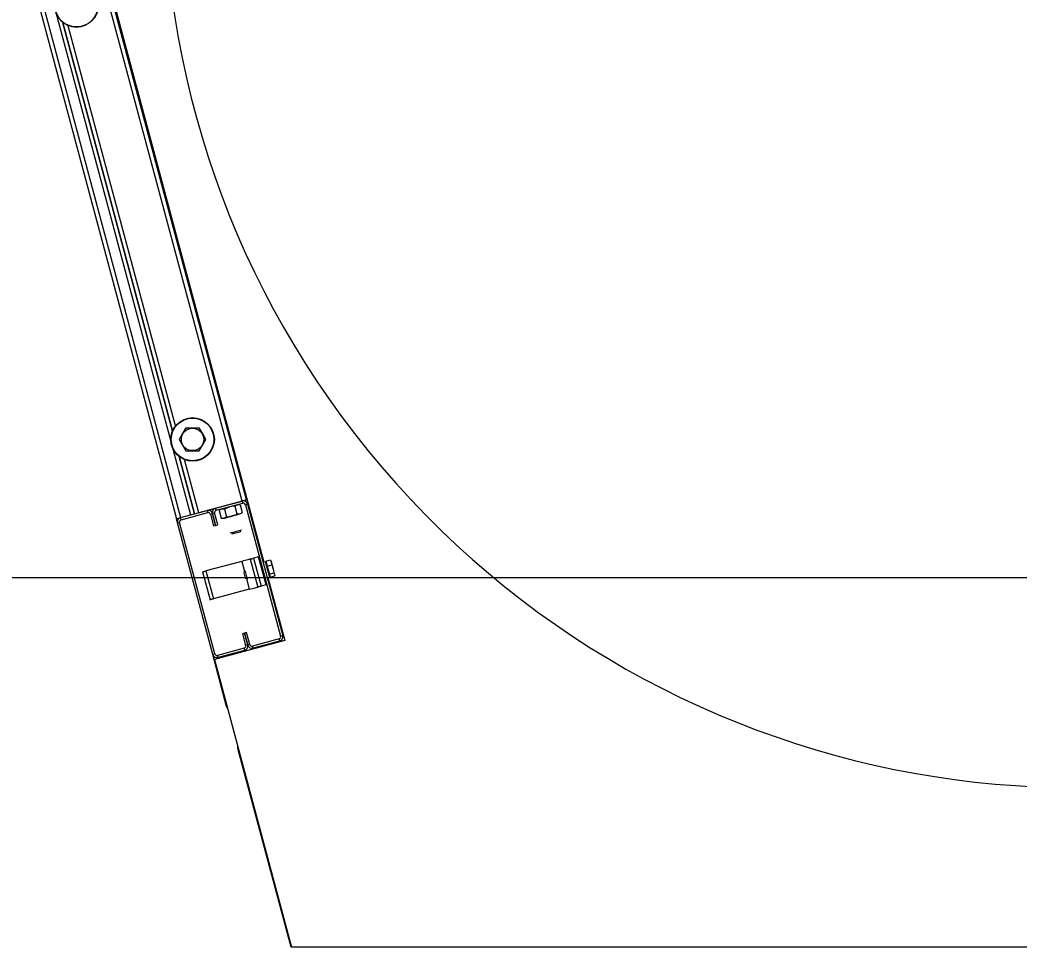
# Model space of a CAD drawing. Extents: x -264205 to -263659, y -1242401 to -1241986.
# Drawn here: x -263873.997 to -263873.342, y -1242088.199 to -1242087.591 of the extents above; entities that cross this region are included whole.
import ezdxf

# ---------------------------------------------------------------- set-up
doc = ezdxf.new("R2010")
doc.units = 0
doc.layers.add('HESCON_OSI_STAVBY_KFA', color=7, linetype='Continuous')
doc.layers.add('SITUACIA_DSP_2D', color=7, linetype='Continuous')

msp = doc.modelspace()

# ---------------------------------------------------------------- linework, layer by layer
at = {"layer": 'HESCON_OSI_STAVBY_KFA'}
msp.add_line((-263792.65279, -1242087.95724), (-263911.52279, -1242087.95724), dxfattribs=at)
at = {"layer": 'SITUACIA_DSP_2D'}
for p, q in [((-263873.95837, -1242087.49643), (-263873.83765, -1242087.94696)), ((-263873.85178, -1242087.90698), (-263873.95259, -1242087.53075)), ((-263873.84902, -1242087.90624), (-263873.94983, -1242087.53002)), ((-263873.99571, -1242087.54231), (-263873.8949, -1242087.91854)), ((-263873.99296, -1242087.54157), (-263873.89215, -1242087.9178)), ((-263873.98654, -1242087.53985), (-263873.88573, -1242087.91608)), ((-263873.89748, -1242087.8612), (-263873.96928, -1242087.59325)), ((-263873.96928, -1242087.59325), (-263873.89748, -1242087.8612)), ((-263873.89547, -1242087.85771), (-263873.96579, -1242087.59527)), ((-263873.88864, -1242087.85891), (-263873.89081, -1242087.86266)), ((-263873.88864, -1242087.85891), (-263873.88486, -1242087.85891)), ((-263873.88486, -1242087.85891), (-263873.88097, -1242087.85891)), ((-263873.88097, -1242087.85891), (-263873.87987, -1242087.85891)), ((-263873.87764, -1242087.86276), (-263873.87987, -1242087.85891)), ((-263873.89081, -1242087.86266), (-263873.89303, -1242087.86651)), ((-263873.89303, -1242087.86651), (-263873.89087, -1242087.87026)), ((-263873.87771, -1242087.87036), (-263873.87548, -1242087.86651)), ((-263873.87548, -1242087.86651), (-263873.87764, -1242087.86276)), ((-263873.89087, -1242087.87026), (-263873.88864, -1242087.87411)), ((-263873.87987, -1242087.87411), (-263873.87771, -1242087.87036)), ((-263873.88297, -1242087.91534), (-263873.89306, -1242087.87772)), ((-263873.89306, -1242087.87772), (-263873.88297, -1242087.91534)), ((-263873.88022, -1242087.9146), (-263873.88957, -1242087.87973)), ((-263873.88864, -1242087.87411), (-263873.88486, -1242087.87411)), ((-263873.88486, -1242087.87411), (-263873.88097, -1242087.87411)), ((-263873.88097, -1242087.87411), (-263873.87987, -1242087.87411)), ((-263873.84983, -1242087.90646), (-263873.85025, -1242087.90657)), ((-263873.84949, -1242087.90637), (-263873.84983, -1242087.90646)), ((-263873.84923, -1242087.9063), (-263873.84949, -1242087.90637)), ((-263873.84908, -1242087.90626), (-263873.84923, -1242087.9063)), ((-263873.84902, -1242087.90624), (-263873.84908, -1242087.90626)), ((-263873.85178, -1242087.90698), (-263873.88022, -1242087.9146)), ((-263873.86921, -1242087.91165), (-263873.85178, -1242087.90698)), ((-263873.86884, -1242087.91303), (-263873.86921, -1242087.91165)), ((-263873.86884, -1242087.91303), (-263873.85141, -1242087.90836)), ((-263873.86637, -1242087.91277), (-263873.86686, -1242087.91311)), ((-263873.86494, -1242087.91221), (-263873.86637, -1242087.91277)), ((-263873.86342, -1242087.91218), (-263873.86494, -1242087.91221)), ((-263873.86258, -1242087.91179), (-263873.86342, -1242087.91218)), ((-263873.86342, -1242087.91218), (-263873.86205, -1242087.91729)), ((-263873.85992, -1242087.91085), (-263873.86258, -1242087.91179)), ((-263873.85722, -1242087.91039), (-263873.85992, -1242087.91085)), ((-263873.85653, -1242087.91034), (-263873.85722, -1242087.91039)), ((-263873.85604, -1242087.91), (-263873.85653, -1242087.91034)), ((-263873.85653, -1242087.91034), (-263873.85516, -1242087.91544)), ((-263873.85461, -1242087.90944), (-263873.85604, -1242087.91)), ((-263873.85308, -1242087.90942), (-263873.85461, -1242087.90944)), ((-263873.85308, -1242087.90942), (-263873.85172, -1242087.91452)), ((-263873.85124, -1242087.90684), (-263873.85178, -1242087.90698)), ((-263873.85178, -1242087.90698), (-263873.85141, -1242087.90836)), ((-263873.85072, -1242087.9067), (-263873.85124, -1242087.90684)), ((-263873.85025, -1242087.90657), (-263873.85072, -1242087.9067)), ((-263873.84966, -1242087.90937), (-263873.84828, -1242087.909)), ((-263873.84966, -1242087.90937), (-263873.82655, -1242087.99562)), ((-263873.84828, -1242087.909), (-263873.82517, -1242087.99525)), ((-263873.8949, -1242087.91854), (-263873.89485, -1242087.91852)), ((-263873.89417, -1242087.92129), (-263873.8949, -1242087.91854)), ((-263873.89485, -1242087.91852), (-263873.89469, -1242087.91848)), ((-263873.89469, -1242087.91848), (-263873.89444, -1242087.91841)), ((-263873.89444, -1242087.91841), (-263873.8941, -1242087.91832)), ((-263873.8941, -1242087.91832), (-263873.89368, -1242087.91821)), ((-263873.89368, -1242087.91821), (-263873.8932, -1242087.91808)), ((-263873.8932, -1242087.91808), (-263873.89269, -1242087.91794)), ((-263873.89269, -1242087.91794), (-263873.89215, -1242087.9178)), ((-263873.89215, -1242087.9178), (-263873.87472, -1242087.91313)), ((-263873.89215, -1242087.9178), (-263873.88573, -1242087.91608)), ((-263873.89178, -1242087.91918), (-263873.89215, -1242087.9178)), ((-263873.89178, -1242087.91918), (-263873.87435, -1242087.91451)), ((-263873.87472, -1242087.91313), (-263873.87435, -1242087.91451)), ((-263873.8726, -1242087.91551), (-263873.87123, -1242087.91514)), ((-263873.8726, -1242087.91551), (-263873.87051, -1242087.92331)), ((-263873.87123, -1242087.91514), (-263873.86985, -1242087.91478)), ((-263873.86914, -1242087.92294), (-263873.87123, -1242087.91514)), ((-263873.87123, -1242087.91514), (-263873.86914, -1242087.92294)), ((-263873.86776, -1242087.92258), (-263873.86985, -1242087.91478)), ((-263873.86686, -1242087.91311), (-263873.86549, -1242087.91821)), ((-263873.86549, -1242087.91821), (-263873.86397, -1242087.91819)), ((-263873.86397, -1242087.91819), (-263873.86254, -1242087.91762)), ((-263873.86389, -1242087.91839), (-263873.86394, -1242087.9184)), ((-263873.86355, -1242087.9183), (-263873.86389, -1242087.91839)), ((-263873.86289, -1242087.91812), (-263873.86355, -1242087.9183)), ((-263873.86195, -1242087.91787), (-263873.86289, -1242087.91812)), ((-263873.86254, -1242087.91762), (-263873.86205, -1242087.91729)), ((-263873.86205, -1242087.91729), (-263873.86112, -1242087.91721)), ((-263873.86079, -1242087.91756), (-263873.86195, -1242087.91787)), ((-263873.86112, -1242087.91721), (-263873.85843, -1242087.91672)), ((-263873.85948, -1242087.91721), (-263873.86079, -1242087.91756)), ((-263873.85811, -1242087.91684), (-263873.85948, -1242087.91721)), ((-263873.85843, -1242087.91672), (-263873.85579, -1242087.91574)), ((-263873.85676, -1242087.91648), (-263873.85811, -1242087.91684)), ((-263873.85551, -1242087.91615), (-263873.85676, -1242087.91648)), ((-263873.85579, -1242087.91574), (-263873.85516, -1242087.91544)), ((-263873.85445, -1242087.91586), (-263873.85551, -1242087.91615)), ((-263873.85516, -1242087.91544), (-263873.85364, -1242087.91542)), ((-263873.85365, -1242087.91565), (-263873.85445, -1242087.91586)), ((-263873.85314, -1242087.91551), (-263873.85365, -1242087.91565)), ((-263873.85364, -1242087.91542), (-263873.85221, -1242087.91486)), ((-263873.85297, -1242087.91546), (-263873.85314, -1242087.91551)), ((-263873.85221, -1242087.91486), (-263873.85172, -1242087.91452)), ((-263873.89417, -1242087.92129), (-263873.89279, -1242087.92092)), ((-263873.87105, -1242088.00755), (-263873.89417, -1242087.92129)), ((-263873.86968, -1242088.00718), (-263873.89279, -1242087.92092)), ((-263873.87051, -1242087.92331), (-263873.86914, -1242087.92294)), ((-263873.86914, -1242087.92294), (-263873.86776, -1242087.92258)), ((-263873.85234, -1242087.92607), (-263873.85289, -1242087.92621)), ((-263873.8521, -1242087.926), (-263873.85234, -1242087.92607)), ((-263873.85209, -1242087.926), (-263873.8521, -1242087.926)), ((-263873.85942, -1242087.92796), (-263873.85943, -1242087.92797)), ((-263873.85918, -1242087.9279), (-263873.85942, -1242087.92796)), ((-263873.85863, -1242087.92775), (-263873.85918, -1242087.9279)), ((-263873.85783, -1242087.92754), (-263873.85863, -1242087.92775)), ((-263873.85856, -1242087.92847), (-263873.85855, -1242087.92847)), ((-263873.85855, -1242087.92847), (-263873.8583, -1242087.9284)), ((-263873.8583, -1242087.9284), (-263873.85776, -1242087.92825)), ((-263873.85684, -1242087.92727), (-263873.85783, -1242087.92754)), ((-263873.85776, -1242087.92825), (-263873.85698, -1242087.92805)), ((-263873.85698, -1242087.92805), (-263873.85605, -1242087.9278)), ((-263873.85576, -1242087.92698), (-263873.85684, -1242087.92727)), ((-263873.85605, -1242087.9278), (-263873.85506, -1242087.92753)), ((-263873.85468, -1242087.92669), (-263873.85576, -1242087.92698)), ((-263873.85506, -1242087.92753), (-263873.85414, -1242087.92729)), ((-263873.85369, -1242087.92643), (-263873.85468, -1242087.92669)), ((-263873.85414, -1242087.92729), (-263873.85337, -1242087.92708)), ((-263873.85289, -1242087.92621), (-263873.85369, -1242087.92643)), ((-263873.85337, -1242087.92708), (-263873.85284, -1242087.92694)), ((-263873.85284, -1242087.92694), (-263873.8526, -1242087.92687)), ((-263873.8526, -1242087.92687), (-263873.85259, -1242087.92687)), ((-263873.84895, -1242087.94567), (-263873.8499, -1242087.94592)), ((-263873.84812, -1242087.94544), (-263873.84895, -1242087.94567)), ((-263873.84743, -1242087.94526), (-263873.84812, -1242087.94544)), ((-263873.84692, -1242087.94512), (-263873.84743, -1242087.94526)), ((-263873.84661, -1242087.94504), (-263873.84692, -1242087.94512)), ((-263873.8465, -1242087.94501), (-263873.84661, -1242087.94504)), ((-263873.8465, -1242087.94501), (-263873.84646, -1242087.945)), ((-263873.8465, -1242087.94501), (-263873.84159, -1242087.96336)), ((-263873.84646, -1242087.945), (-263873.84634, -1242087.94497)), ((-263873.84634, -1242087.94497), (-263873.84613, -1242087.94491)), ((-263873.84613, -1242087.94491), (-263873.84586, -1242087.94484)), ((-263873.84586, -1242087.94484), (-263873.84552, -1242087.94475)), ((-263873.84552, -1242087.94475), (-263873.84514, -1242087.94465)), ((-263873.84514, -1242087.94465), (-263873.84473, -1242087.94454)), ((-263873.84473, -1242087.94454), (-263873.8443, -1242087.94442)), ((-263873.841, -1242087.94354), (-263873.8443, -1242087.94442)), ((-263873.8443, -1242087.94442), (-263873.83938, -1242087.96277)), ((-263873.83608, -1242087.96189), (-263873.841, -1242087.94354)), ((-263873.83621, -1242087.94637), (-263873.83326, -1242087.94558)), ((-263873.83326, -1242087.94558), (-263873.83259, -1242087.94714)), ((-263873.85201, -1242087.94649), (-263873.8755, -1242087.95278)), ((-263873.85093, -1242087.9462), (-263873.85201, -1242087.94649)), ((-263873.85201, -1242087.94649), (-263873.85023, -1242087.95312)), ((-263873.8499, -1242087.94592), (-263873.85093, -1242087.9462)), ((-263873.83661, -1242087.94669), (-263873.83657, -1242087.94686)), ((-263873.83657, -1242087.94686), (-263873.83643, -1242087.94736)), ((-263873.83643, -1242087.94736), (-263873.83622, -1242087.94816)), ((-263873.83622, -1242087.94816), (-263873.83594, -1242087.94921)), ((-263873.83621, -1242087.94637), (-263873.83532, -1242087.94966)), ((-263873.83594, -1242087.94921), (-263873.83561, -1242087.95043)), ((-263873.83561, -1242087.95043), (-263873.83526, -1242087.95173)), ((-263873.83532, -1242087.94966), (-263873.83238, -1242087.94887)), ((-263873.83532, -1242087.94966), (-263873.83392, -1242087.9549)), ((-263873.83526, -1242087.95173), (-263873.83491, -1242087.95304)), ((-263873.83277, -1242087.94633), (-263873.83279, -1242087.94627)), ((-263873.83268, -1242087.9467), (-263873.83277, -1242087.94633)), ((-263873.8325, -1242087.94736), (-263873.83268, -1242087.9467)), ((-263873.83259, -1242087.94714), (-263873.83238, -1242087.94887)), ((-263873.83225, -1242087.94828), (-263873.8325, -1242087.94736)), ((-263873.83238, -1242087.94887), (-263873.83145, -1242087.95139)), ((-263873.83195, -1242087.94939), (-263873.83225, -1242087.94828)), ((-263873.83163, -1242087.95059), (-263873.83195, -1242087.94939)), ((-263873.83131, -1242087.9518), (-263873.83163, -1242087.95059)), ((-263873.83145, -1242087.95139), (-263873.83097, -1242087.95411)), ((-263873.831, -1242087.95294), (-263873.83131, -1242087.9518)), ((-263873.8777, -1242087.95337), (-263873.87766, -1242087.95336)), ((-263873.8777, -1242087.95337), (-263873.87278, -1242087.97172)), ((-263873.87766, -1242087.95336), (-263873.87753, -1242087.95333)), ((-263873.87753, -1242087.95333), (-263873.87733, -1242087.95327)), ((-263873.87733, -1242087.95327), (-263873.87706, -1242087.9532)), ((-263873.87706, -1242087.9532), (-263873.87672, -1242087.95311)), ((-263873.87672, -1242087.95311), (-263873.87634, -1242087.95301)), ((-263873.87634, -1242087.95301), (-263873.87593, -1242087.9529)), ((-263873.87593, -1242087.9529), (-263873.8755, -1242087.95278)), ((-263873.8755, -1242087.95278), (-263873.87058, -1242087.97113)), ((-263873.85052, -1242087.9535), (-263873.85055, -1242087.95341)), ((-263873.8505, -1242087.9536), (-263873.85052, -1242087.9535)), ((-263873.85036, -1242087.9541), (-263873.8505, -1242087.9536)), ((-263873.85016, -1242087.95484), (-263873.85036, -1242087.9541)), ((-263873.84993, -1242087.9557), (-263873.85016, -1242087.95484)), ((-263873.8497, -1242087.95656), (-263873.84993, -1242087.9557)), ((-263873.84969, -1242087.9528), (-263873.84972, -1242087.95266)), ((-263873.84951, -1242087.95729), (-263873.8497, -1242087.95656)), ((-263873.84956, -1242087.95325), (-263873.84969, -1242087.9528)), ((-263873.84937, -1242087.95397), (-263873.84956, -1242087.95325)), ((-263873.84938, -1242087.95776), (-263873.84951, -1242087.95729)), ((-263873.84934, -1242087.95792), (-263873.84938, -1242087.95776)), ((-263873.84914, -1242087.95486), (-263873.84937, -1242087.95397)), ((-263873.84888, -1242087.95581), (-263873.84914, -1242087.95486)), ((-263873.84892, -1242087.95802), (-263873.84709, -1242087.96484)), ((-263873.84864, -1242087.95672), (-263873.84888, -1242087.95581)), ((-263873.84844, -1242087.95747), (-263873.84864, -1242087.95672)), ((-263873.8483, -1242087.95797), (-263873.84844, -1242087.95747)), ((-263873.84825, -1242087.95816), (-263873.8483, -1242087.95797)), ((-263873.84825, -1242087.95816), (-263873.84825, -1242087.95816)), ((-263873.83494, -1242087.95706), (-263873.82386, -1242087.99842)), ((-263873.83491, -1242087.95304), (-263873.83458, -1242087.95426)), ((-263873.83458, -1242087.95426), (-263873.8343, -1242087.9553)), ((-263873.8343, -1242087.9553), (-263873.83409, -1242087.9561)), ((-263873.83409, -1242087.9561), (-263873.83395, -1242087.95661)), ((-263873.83395, -1242087.95661), (-263873.83391, -1242087.95678)), ((-263873.83392, -1242087.9549), (-263873.83097, -1242087.95411)), ((-263873.83392, -1242087.9549), (-263873.8334, -1242087.95685)), ((-263873.8334, -1242087.95685), (-263873.83045, -1242087.95606)), ((-263873.83074, -1242087.95391), (-263873.831, -1242087.95294)), ((-263873.83097, -1242087.95411), (-263873.83052, -1242087.95489)), ((-263873.83054, -1242087.95465), (-263873.83074, -1242087.95391)), ((-263873.83042, -1242087.9551), (-263873.83054, -1242087.95465)), ((-263873.83052, -1242087.95489), (-263873.83042, -1242087.95579)), ((-263873.83042, -1242087.95579), (-263873.83045, -1242087.95606)), ((-263873.83039, -1242087.95523), (-263873.83042, -1242087.9551)), ((-263873.84709, -1242087.96484), (-263873.87058, -1242087.97113)), ((-263873.84709, -1242087.96484), (-263873.84602, -1242087.96455)), ((-263873.84602, -1242087.96455), (-263873.84498, -1242087.96427)), ((-263873.84498, -1242087.96427), (-263873.84403, -1242087.96402)), ((-263873.84403, -1242087.96402), (-263873.8432, -1242087.9638)), ((-263873.8432, -1242087.9638), (-263873.84251, -1242087.96361)), ((-263873.84251, -1242087.96361), (-263873.842, -1242087.96348)), ((-263873.842, -1242087.96348), (-263873.84169, -1242087.96339)), ((-263873.84169, -1242087.96339), (-263873.84159, -1242087.96336)), ((-263873.84154, -1242087.96335), (-263873.84159, -1242087.96336)), ((-263873.84142, -1242087.96332), (-263873.84154, -1242087.96335)), ((-263873.84121, -1242087.96326), (-263873.84142, -1242087.96332)), ((-263873.84094, -1242087.96319), (-263873.84121, -1242087.96326)), ((-263873.84061, -1242087.9631), (-263873.84094, -1242087.96319)), ((-263873.84023, -1242087.963), (-263873.84061, -1242087.9631)), ((-263873.83981, -1242087.96289), (-263873.84023, -1242087.963)), ((-263873.83938, -1242087.96277), (-263873.83981, -1242087.96289)), ((-263873.83608, -1242087.96189), (-263873.83938, -1242087.96277)), ((-263873.87274, -1242087.97171), (-263873.87278, -1242087.97172)), ((-263873.87262, -1242087.97168), (-263873.87274, -1242087.97171)), ((-263873.87241, -1242087.97162), (-263873.87262, -1242087.97168)), ((-263873.87214, -1242087.97155), (-263873.87241, -1242087.97162)), ((-263873.87181, -1242087.97146), (-263873.87214, -1242087.97155)), ((-263873.87143, -1242087.97136), (-263873.87181, -1242087.97146)), ((-263873.87101, -1242087.97125), (-263873.87143, -1242087.97136)), ((-263873.87058, -1242087.97113), (-263873.87101, -1242087.97125)), ((-263873.8502, -1242087.9936), (-263873.85158, -1242087.99397)), ((-263873.85158, -1242087.99397), (-263873.84949, -1242088.00177)), ((-263873.84883, -1242087.99323), (-263873.8502, -1242087.9936)), ((-263873.84811, -1242088.0014), (-263873.8502, -1242087.9936)), ((-263873.8502, -1242087.9936), (-263873.84811, -1242088.0014)), ((-263873.84674, -1242088.00103), (-263873.84883, -1242087.99323)), ((-263873.82756, -1242087.99737), (-263873.84499, -1242088.00204)), ((-263873.82756, -1242087.99737), (-263873.82719, -1242087.99874)), ((-263873.82517, -1242087.99525), (-263873.82655, -1242087.99562)), ((-263873.82386, -1242087.99842), (-263873.86992, -1242088.01076)), ((-263873.8505, -1242088.00352), (-263873.86793, -1242088.00819)), ((-263873.8505, -1242088.00352), (-263873.85013, -1242088.00489)), ((-263873.84811, -1242088.0014), (-263873.84949, -1242088.00177)), ((-263873.84674, -1242088.00103), (-263873.84811, -1242088.0014)), ((-263873.84462, -1242088.00342), (-263873.84499, -1242088.00204)), ((-263873.82719, -1242087.99874), (-263873.84462, -1242088.00342)), ((-263873.86968, -1242088.00718), (-263873.87105, -1242088.00755)), ((-263873.86193, -1242088.04159), (-263873.87105, -1242088.00755)), ((-263873.86992, -1242088.01076), (-263873.81937, -1242088.19943)), ((-263873.86756, -1242088.00956), (-263873.86793, -1242088.00819)), ((-263873.85013, -1242088.00489), (-263873.86756, -1242088.00956)), ((-263873.86142, -1242088.04295), (-263873.86193, -1242088.04159)), ((-263873.86118, -1242088.0434), (-263873.86142, -1242088.04295)), ((-263873.85454, -1242088.06862), (-263873.85456, -1242088.0681)), ((-263873.85431, -1242088.07004), (-263873.85454, -1242088.06862)), ((-263873.81964, -1242088.19943), (-263873.85431, -1242088.07004)), ((-263873.81937, -1242088.19943), (-263873.81964, -1242088.19943)), ((-263873.30521, -1242088.19943), (-263873.81937, -1242088.19943))]:
    msp.add_line(p, q, dxfattribs=at)
for centre, radius in [((-263873.96048, -1242087.58204), 0.01425), ((-263873.96048, -1242087.58204), 0.01401), ((-263873.88426, -1242087.86651), 0.01425), ((-263873.88426, -1242087.86651), 0.01401), ((-263873.88426, -1242087.86651), 0.00739)]:
    msp.add_circle(centre, radius, dxfattribs=at)
for centre, radius, start, end in [((-263873.30474, -1242087.49643), 0.5985, 54.56502, 305.43498), ((-263873.86847, -1242087.91441), 0.00285, 105, 195.00001), ((-263873.85104, -1242087.90973), 0.00285, 15.00001, 105), ((-263873.85104, -1242087.90973), 0.00143, 15.00001, 105), ((-263873.89141, -1242087.92055), 0.00285, 105, 195.00001), ((-263873.89141, -1242087.92055), 0.00143, 105, 195.00001), ((-263873.87398, -1242087.91588), 0.00285, 15.00001, 105), ((-263873.87398, -1242087.91588), 0.00142, 15.00001, 105), ((-263873.86847, -1242087.91441), 0.00143, 105, 195.00001), ((-263873.83577, -1242087.94799), 0.000475, 105, 195.00001), ((-263873.83383, -1242087.95523), 0.000475, 195.00001, 285), ((-263873.82792, -1242087.99599), 0.00143, 285, 15.00001), ((-263873.82792, -1242087.99599), 0.00285, 285, 15.00001), ((-263873.85087, -1242088.00214), 0.00143, 285, 15.00001), ((-263873.85087, -1242088.00214), 0.00285, 285, 15.00001), ((-263873.84536, -1242088.00066), 0.00285, 195.00001, 285), ((-263873.84536, -1242088.00066), 0.00143, 195.00001, 285), ((-263873.8683, -1242088.00681), 0.00285, 195.00001, 285), ((-263873.8683, -1242088.00681), 0.00143, 195.00001, 285)]:
    msp.add_arc(centre, radius, start, end, dxfattribs=at)

doc.saveas('drawing.dxf')
